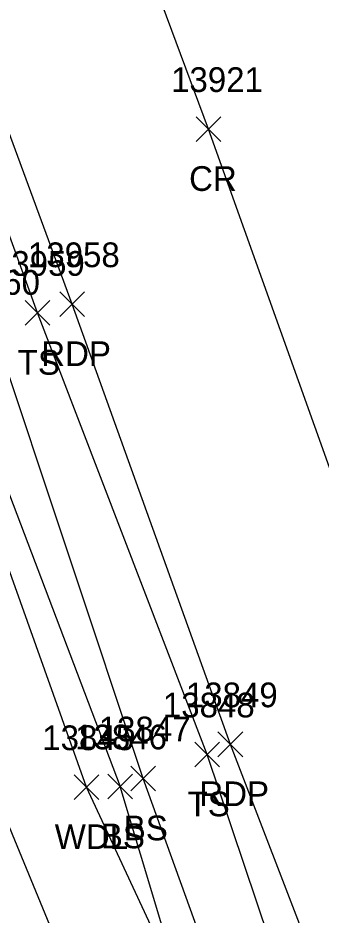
# Model space of a CAD drawing. Extents: x 1439173 to 1457902, y 641926 to 659889.
# Drawn here: x 1446638 to 1446662.5, y 652438.8 to 652511.4 of the extents above; entities that cross this region are included whole.
import ezdxf

# ---------------------------------------------------------------- set-up
doc = ezdxf.new("R2010")
doc.units = 0
for name, color, linetype in [('L_A', 7, 'Continuous'), ('L_I', 7, 'Continuous'), ('L_TIC', 7, 'Continuous'), ('LAWA', 7, 'Continuous'), ('LELB', 7, 'Continuous'), ('LFNC', 7, 'Continuous'), ('P_A', 7, 'Continuous'), ('P_I', 7, 'Continuous'), ('P_TIC', 7, 'Continuous'), ('PET', 7, 'Continuous'), ('PRC', 7, 'Continuous')]:
    doc.layers.add(name, color=color, linetype=linetype)

msp = doc.modelspace()

# ---------------------------------------------------------------- linework, layer by layer
at = {"layer": 'L_TIC'}
for points in [[(1446638.555, 652486.497), (1446640.555, 652488.497)], [(1446640.555, 652486.497), (1446638.555, 652488.497)], [(1446652.31, 652450.782), (1446654.31, 652452.782)], [(1446654.31, 652450.782), (1446652.31, 652452.782)], [(1446647.112, 652448.839), (1446649.112, 652450.839)], [(1446649.112, 652448.839), (1446647.112, 652450.839)], [(1446642.541, 652448.13), (1446644.541, 652450.13)], [(1446644.541, 652448.13), (1446642.541, 652450.13)], [(1446645.254, 652448.195), (1446647.254, 652450.195)], [(1446647.254, 652448.195), (1446645.254, 652450.195)]]:
    msp.add_lwpolyline(points, dxfattribs=at)
at = {"layer": 'LAWA'}
msp.add_lwpolyline([(1446676.661, 652353.65), (1446658.806, 652413.41), (1446655.68, 652428.931), (1446651.285, 652432.506), (1446643.541, 652449.13), (1446630.722, 652485.03), (1446620.497, 652504.916), (1446612.321, 652526.673), (1446606.374, 652540.974)], dxfattribs=at)
at = {"layer": 'LELB'}
for points in [[(1446687.492, 652358.336), (1446665.366, 652415.935), (1446653.31, 652451.782), (1446639.555, 652487.497), (1446623.6, 652531.42), (1446615.873, 652554.881), (1446598.228, 652600.363), (1446584.995, 652637.761), (1446573.9, 652665.706), (1446570.233, 652674.909), (1446567.928, 652681.499), (1446562.313, 652697.42), (1446549.564, 652731.618), (1446540.956, 652757.477), (1446533.922, 652775.477), (1446527.897, 652794.236), (1446517.554, 652822.898), (1446506.266, 652853.985), (1446498.188, 652872.337)], [(1446655.68, 652428.931), (1446648.112, 652449.839), (1446636.048, 652485.964), (1446624.519, 652509.954), (1446618.339, 652528.954), (1446611.355, 652552.271), (1446592.963, 652598.55), (1446580.52, 652636.266), (1446571.301, 652656.218), (1446563.876, 652665.133), (1446560.182, 652679.527), (1446561.245, 652679.837), (1446560.514, 652681.721)], [(1446632.677, 652484.872), (1446646.254, 652449.195)], [(1446651.285, 652432.506), (1446646.254, 652449.195)]]:
    msp.add_lwpolyline(points, dxfattribs=at)
at = {"layer": 'LFNC'}
msp.add_lwpolyline([(1446690.718, 652306.717), (1446671.528, 652356.299), (1446654.436, 652401.749), (1446642.324, 652433.707), (1446629.598, 652464.505), (1446615.382, 652502.009)], dxfattribs=at)
at = {"layer": 'P_TIC'}
for points in [[(1446652.409, 652501.365), (1446654.409, 652503.365)], [(1446654.409, 652501.365), (1446652.409, 652503.365)], [(1446641.38, 652487.196), (1446643.38, 652489.196)], [(1446643.38, 652487.196), (1446641.38, 652489.196)], [(1446654.183, 652451.601), (1446656.183, 652453.601)], [(1446656.183, 652451.601), (1446654.183, 652453.601)]]:
    msp.add_lwpolyline(points, dxfattribs=at)
at = {"layer": 'PET'}
msp.add_lwpolyline([(1446689.852, 652359.177), (1446668.806, 652417.257), (1446655.183, 652452.601), (1446642.38, 652488.196), (1446626.101, 652532.332), (1446617.587, 652555.621), (1446600.833, 652601.708), (1446587.425, 652637.976), (1446577.597, 652667.116), (1446565.109, 652699.854), (1446553.169, 652732.617), (1446540.072, 652768.042), (1446530.182, 652795.278), (1446519.231, 652823.666), (1446508.055, 652854.557), (1446501.136, 652873.957)], dxfattribs=at)
at = {"layer": 'PRC'}
msp.add_lwpolyline([(1446704.534, 652363.986), (1446682.798, 652422.108), (1446669.309, 652457.941), (1446653.409, 652502.365), (1446628.678, 652568.758), (1446613.373, 652609.739), (1446604.14, 652635.16), (1446591.231, 652671.509), (1446575.853, 652711.818), (1446569.808, 652729.511), (1446555.881, 652767.393), (1446545.954, 652794.727), (1446533.636, 652828.133), (1446516.984, 652874.283)], dxfattribs=at)

# ---------------------------------------------------------------- texts
at = {"layer": 'L_A'}
for s, p in [('TS', (1446637.965, 652482.497)), ('TS', (1446651.719, 652446.782)), ('BS', (1446646.553, 652444.839)), ('WDL', (1446640.959, 652444.13)), ('BS', (1446644.695, 652444.195))]:
    msp.add_text(s, height=2, dxfattribs=at).set_placement(p)
at = {"layer": 'L_I'}
for s, p in [('13959', (1446635.957, 652490.497)), ('13960', (1446632.323, 652488.964)), ('13848', (1446649.719, 652454.782)), ('13847', (1446644.522, 652452.839)), ('13845', (1446639.951, 652452.13)), ('13846', (1446642.609, 652452.195))]:
    msp.add_text(s, height=2, dxfattribs=at).set_placement(p)
at = {"layer": 'P_A'}
for s, p in [('CR', (1446651.842, 652497.365)), ('RDP', (1446639.868, 652483.196)), ('RDP', (1446652.671, 652447.601))]:
    msp.add_text(s, height=2, dxfattribs=at).set_placement(p)
at = {"layer": 'P_I'}
for s, p in [('13921', (1446650.385, 652505.365)), ('13958', (1446638.789, 652491.196)), ('13849', (1446651.584, 652455.601))]:
    msp.add_text(s, height=2, dxfattribs=at).set_placement(p)

doc.saveas('drawing.dxf')
